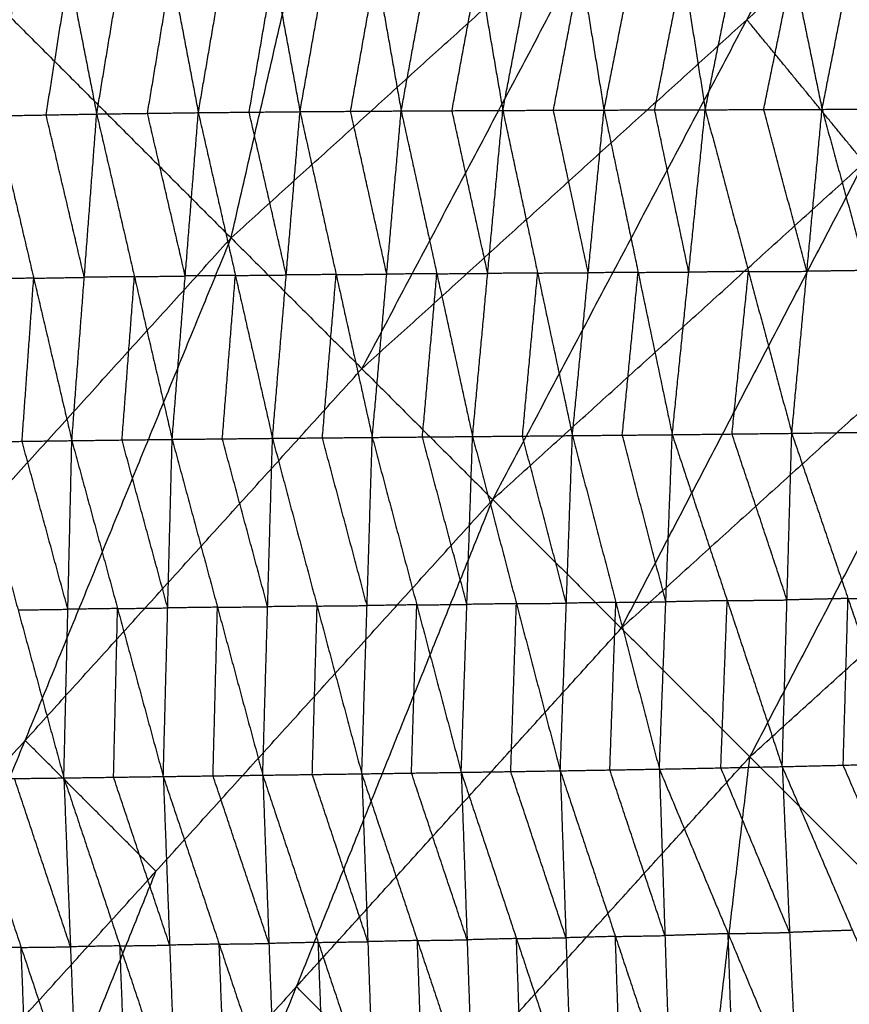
# Model space of a CAD drawing. Header units: millimetres. Extents: x -106 to 110, y -96 to 120.
# Tile 369 of 656: x -66 to -59, y 71 to 80. Entities that reach past the tile are written whole.
import ezdxf

# ---------------------------------------------------------------- set-up
doc = ezdxf.new("R2010")
doc.units = ezdxf.units.MM
doc.header["$MEASUREMENT"] = 0
doc.layers.add('Default', color=7, linetype='Continuous', true_color=0x000000)

msp = doc.modelspace()

# ---------------------------------------------------------------- linework, layer by layer
at = {"layer": 'Default'}
for points in [[(-64.1707, 77.9452, 9.1165), (-62.8781, 83.5796, 10.5669), (-61.5855, 89.2141, 12.0172)], [(-64.1707, 77.9452, 9.1165), (-60.7777, 81.0204, 9.1165), (-57.3848, 84.0956, 9.1165)], [(-61.8654, 75.6399, 7.9444), (-59.6251, 79.8677, 8.5305), (-57.3848, 84.0956, 9.1165)], [(-59.6251, 79.8677, 8.5305), (-57.9879, 81.3516, 8.5305), (-56.3506, 82.8355, 8.5305)], [(-68.8528, 82.6273, 12.0172), (-66.5117, 80.2863, 10.5669), (-64.1707, 77.9452, 9.1165)], [(-65.3551, 79.0368, 3.8157), (-65.1459, 80.2951, 4.6919), (-64.9367, 81.5535, 5.5682)], [(-64.9367, 81.5535, 5.5682), (-64.6982, 80.3012, 4.5671), (-64.4596, 79.0489, 3.566)], [(-64.4596, 79.0489, 3.566), (-64.2431, 80.3085, 4.4322), (-64.0266, 81.5681, 5.2983)], [(-64.0266, 81.5681, 5.2983), (-63.795, 80.3128, 4.3129), (-63.5635, 79.0575, 3.3275)], [(-63.5635, 79.0575, 3.3275), (-63.3393, 80.3179, 4.1829), (-63.1151, 81.5783, 5.0384)], [(-63.1151, 81.5783, 5.0384), (-62.8934, 80.321, 4.0689), (-62.6717, 79.0638, 3.0994)], [(-62.6717, 79.0638, 3.0994), (-62.4392, 80.3244, 3.9441), (-62.2068, 81.585, 4.7888)], [(-62.2068, 81.585, 4.7888), (-61.9914, 80.3267, 3.8335), (-61.7761, 79.0684, 2.8781)], [(-61.8654, 75.6399, 7.9444), (-58.5909, 78.6076, 7.9444), (-55.3165, 81.5754, 7.9444)], [(-61.7761, 79.0684, 2.8781), (-61.5356, 80.3286, 3.7124), (-61.2952, 81.5888, 4.5466)], [(-61.2952, 81.5888, 4.5466), (-61.0897, 80.3303, 3.6052), (-60.8842, 79.0717, 2.6637)], [(-60.8842, 79.0717, 2.6637), (-60.6359, 80.331, 3.4881), (-60.3876, 81.5903, 4.3125)], [(-60.3876, 81.5903, 4.3125), (-60.1899, 80.3323, 3.3831), (-59.9922, 79.0744, 2.4536)], [(-59.9922, 79.0744, 2.4536), (-59.7356, 80.3321, 3.2689), (-59.479, 81.5898, 4.0842)], [(-59.5989, 73.3734, 6.9532), (-57.4577, 77.4744, 7.4488), (-55.3165, 81.5754, 7.9444)], [(-59.479, 81.5898, 4.0842), (-59.2208, 80.3338, 3.1494), (-58.9626, 79.0779, 2.2147)], [(-58.9626, 79.0779, 2.2147), (-58.7154, 80.3329, 3.0254), (-58.4682, 81.5879, 3.8362)], [(-66.2464, 79.0208, 4.078), (-66.0465, 80.2765, 4.9639), (-65.8465, 81.5322, 5.8499)], [(-65.8465, 81.5322, 5.8499), (-65.6008, 80.2845, 4.8328), (-65.3551, 79.0368, 3.8157)], [(-63.018, 76.7925, 8.5305), (-61.8979, 78.9064, 8.8235), (-60.7777, 81.0204, 9.1165)], [(-62.2239, 79.0661, 2.9888), (-62.1077, 79.6964, 3.4111), (-61.9914, 80.3267, 3.8335)], [(-61.3301, 79.0701, 2.7709), (-61.2099, 79.7002, 3.1881), (-61.0897, 80.3303, 3.6052)], [(-60.4382, 79.0731, 2.5587), (-60.314, 79.7027, 2.9709), (-60.1899, 80.3323, 3.3831)], [(-59.4774, 79.0761, 2.3341), (-59.3491, 79.705, 2.7418), (-59.2208, 80.3338, 3.1494)], [(-65.8008, 79.0288, 3.9468), (-65.7008, 79.6566, 4.3898), (-65.6008, 80.2845, 4.8328)], [(-64.9074, 79.0428, 3.6908), (-64.8028, 79.672, 4.129), (-64.6982, 80.3012, 4.5671)], [(-64.0116, 79.0532, 3.4468), (-63.9033, 79.683, 3.8798), (-63.795, 80.3128, 4.3129)], [(-63.1176, 79.0607, 3.2134), (-63.0055, 79.6909, 3.6412), (-62.8934, 80.321, 4.0689)], [(-59.6251, 79.8677, 8.5305), (-61.3215, 78.3301, 8.5305), (-63.018, 76.7925, 8.5305)], [(-58.5909, 78.6076, 7.9444), (-59.108, 79.2377, 8.2375), (-59.6251, 79.8677, 8.5305)], [(-66.2464, 79.0208, 4.078), (-65.8008, 79.0288, 3.9468), (-65.3551, 79.0368, 3.8157)], [(-65.4646, 77.5981, 3.324), (-65.6327, 78.3134, 3.6354), (-65.8008, 79.0288, 3.9468)], [(-65.5742, 76.1594, 2.8323), (-65.4646, 77.5981, 3.324), (-65.3551, 79.0368, 3.8157)], [(-65.3551, 79.0368, 3.8157), (-64.9074, 79.0428, 3.6908), (-64.4596, 79.0489, 3.566)], [(-65.3551, 79.0368, 3.8157), (-65.0227, 77.6037, 3.2083), (-64.6902, 76.1706, 2.601)], [(-64.5749, 77.6098, 3.0835), (-64.7412, 78.3263, 3.3872), (-64.9074, 79.0428, 3.6908)], [(-64.6902, 76.1706, 2.601), (-64.5749, 77.6098, 3.0835), (-64.4596, 79.0489, 3.566)], [(-64.4596, 79.0489, 3.566), (-64.0116, 79.0532, 3.4468), (-63.5635, 79.0575, 3.3275)], [(-64.4596, 79.0489, 3.566), (-64.1328, 77.6143, 2.9734), (-63.806, 76.1797, 2.3807)], [(-63.6847, 77.6186, 2.8541), (-63.8481, 78.3359, 3.1504), (-64.0116, 79.0532, 3.4468)], [(-63.806, 76.1797, 2.3807), (-63.6847, 77.6186, 2.8541), (-63.5635, 79.0575, 3.3275)], [(-63.5635, 79.0575, 3.3275), (-63.1176, 79.0607, 3.2134), (-62.6717, 79.0638, 3.0994)], [(-63.5635, 79.0575, 3.3275), (-63.2449, 77.6227, 2.7491), (-62.9264, 76.1878, 2.1707)], [(-62.799, 77.6258, 2.6351), (-62.9583, 78.3432, 2.9243), (-63.1176, 79.0607, 3.2134)], [(-62.9264, 76.1878, 2.1707), (-62.799, 77.6258, 2.6351), (-62.6717, 79.0638, 3.0994)], [(-62.6717, 79.0638, 3.0994), (-62.2239, 79.0661, 2.9888), (-61.7761, 79.0684, 2.8781)], [(-62.6717, 79.0638, 3.0994), (-62.3573, 77.6297, 2.5331), (-62.0428, 76.1956, 1.9669)], [(-61.9095, 77.632, 2.4225), (-62.0667, 78.349, 2.7056), (-62.2239, 79.0661, 2.9888)], [(-62.0428, 76.1956, 1.9669), (-61.9095, 77.632, 2.4225), (-61.7761, 79.0684, 2.8781)], [(-61.7761, 79.0684, 2.8781), (-61.3301, 79.0701, 2.7709), (-60.8842, 79.0717, 2.6637)], [(-61.7761, 79.0684, 2.8781), (-61.4695, 77.6359, 2.3236), (-61.1628, 76.2035, 1.7691)], [(-61.0235, 77.6376, 2.2164), (-61.1768, 78.3538, 2.4937), (-61.3301, 79.0701, 2.7709)], [(-61.1628, 76.2035, 1.7691), (-61.0235, 77.6376, 2.2164), (-60.8842, 79.0717, 2.6637)], [(-60.8842, 79.0717, 2.6637), (-60.4382, 79.0731, 2.5587), (-59.9922, 79.0744, 2.4536)], [(-60.8842, 79.0717, 2.6637), (-60.5836, 77.6418, 2.1192), (-60.283, 76.2118, 1.5746)], [(-60.1376, 77.6431, 2.0141), (-60.2879, 78.3581, 2.2864), (-60.4382, 79.0731, 2.5587)], [(-60.283, 76.2118, 1.5746), (-60.1376, 77.6431, 2.0141), (-59.9922, 79.0744, 2.4536)], [(-59.9922, 79.0744, 2.4536), (-59.4774, 79.0761, 2.3341), (-58.9626, 79.0779, 2.2147)], [(-59.9922, 79.0744, 2.4536), (-59.6109, 77.6492, 1.8989), (-59.2296, 76.2239, 1.3443)], [(-59.5989, 73.3734, 6.9532), (-56.441, 76.2356, 6.9532), (-53.2832, 79.0977, 6.9532)], [(-59.0961, 77.6509, 1.7795), (-59.2867, 78.3635, 2.0568), (-59.4774, 79.0761, 2.3341)], [(-59.2296, 76.2239, 1.3443), (-59.0961, 77.6509, 1.7795), (-58.9626, 79.0779, 2.2147)], [(-58.9626, 79.0779, 2.2147), (-58.4503, 79.0796, 2.0981), (-57.9379, 79.0813, 1.9816)], [(-58.9626, 79.0779, 2.2147), (-58.5728, 77.658, 1.6671), (-58.1831, 76.2381, 1.1196)], [(-66.2464, 79.0208, 4.078), (-65.9103, 77.5901, 3.4551), (-65.5742, 76.1594, 2.8323)], [(-60.7321, 74.5067, 7.4488), (-59.6615, 76.5571, 7.6966), (-58.5909, 78.6076, 7.9444)], [(-70.321, 71.1593, 9.1165), (-67.2458, 74.5522, 9.1165), (-64.1707, 77.9452, 9.1165)], [(-67.8009, 69.091, 7.9444), (-65.9858, 73.5181, 8.5305), (-64.1707, 77.9452, 9.1165)], [(-64.1707, 77.9452, 9.1165), (-63.018, 76.7925, 8.5305), (-61.8654, 75.6399, 7.9444)], [(-61.4695, 77.6359, 2.3236), (-61.2465, 77.6368, 2.27), (-61.0235, 77.6376, 2.2164)], [(-60.5836, 77.6418, 2.1192), (-60.8036, 77.6397, 2.1678), (-61.0235, 77.6376, 2.2164)], [(-60.7229, 76.2076, 1.6718), (-60.6533, 76.9247, 1.8955), (-60.5836, 77.6418, 2.1192)], [(-60.5836, 77.6418, 2.1192), (-60.3606, 77.6424, 2.0666), (-60.1376, 77.6431, 2.0141)], [(-59.6109, 77.6492, 1.8989), (-59.8742, 77.6461, 1.9565), (-60.1376, 77.6431, 2.0141)], [(-59.7563, 76.2178, 1.4594), (-59.6836, 76.9335, 1.6792), (-59.6109, 77.6492, 1.8989)], [(-59.6109, 77.6492, 1.8989), (-59.3535, 77.65, 1.8392), (-59.0961, 77.6509, 1.7795)], [(-58.5728, 77.658, 1.6671), (-58.8345, 77.6544, 1.7233), (-59.0961, 77.6509, 1.7795)], [(-65.9103, 77.5901, 3.4551), (-66.1297, 77.5871, 3.5161), (-66.3492, 77.5841, 3.5771)], [(-66.013, 76.1534, 2.9542), (-65.9617, 76.8718, 3.2047), (-65.9103, 77.5901, 3.4551)], [(-65.9103, 77.5901, 3.4551), (-65.6875, 77.5941, 3.3895), (-65.4646, 77.5981, 3.324)], [(-65.0227, 77.6037, 3.2083), (-65.2436, 77.6009, 3.2661), (-65.4646, 77.5981, 3.324)], [(-65.1322, 76.165, 2.7166), (-65.0774, 76.8844, 2.9625), (-65.0227, 77.6037, 3.2083)], [(-65.0227, 77.6037, 3.2083), (-64.7988, 77.6067, 3.1459), (-64.5749, 77.6098, 3.0835)], [(-64.1328, 77.6143, 2.9734), (-64.3539, 77.612, 3.0284), (-64.5749, 77.6098, 3.0835)], [(-64.2481, 76.1752, 2.4909), (-64.1905, 76.8947, 2.7321), (-64.1328, 77.6143, 2.9734)], [(-64.1328, 77.6143, 2.9734), (-63.9088, 77.6165, 2.9137), (-63.6847, 77.6186, 2.8541)], [(-63.2449, 77.6227, 2.7491), (-63.4648, 77.6206, 2.8016), (-63.6847, 77.6186, 2.8541)], [(-63.3662, 76.1837, 2.2757), (-63.3055, 76.9032, 2.5124), (-63.2449, 77.6227, 2.7491)], [(-63.2449, 77.6227, 2.7491), (-63.022, 77.6242, 2.6921), (-62.799, 77.6258, 2.6351)], [(-62.3573, 77.6297, 2.5331), (-62.5781, 77.6278, 2.5841), (-62.799, 77.6258, 2.6351)], [(-62.4846, 76.1917, 2.0688), (-62.4209, 76.9107, 2.301), (-62.3573, 77.6297, 2.5331)], [(-62.3573, 77.6297, 2.5331), (-62.1334, 77.6308, 2.4778), (-61.9095, 77.632, 2.4225)], [(-61.4695, 77.6359, 2.3236), (-61.6895, 77.634, 2.3731), (-61.9095, 77.632, 2.4225)], [(-61.6028, 76.1995, 1.868), (-61.5361, 76.9177, 2.0958), (-61.4695, 77.6359, 2.3236)], [(-57.4577, 77.4744, 7.4488), (-59.0949, 75.9905, 7.4488), (-60.7321, 74.5067, 7.4488)], [(-65.9858, 73.5181, 8.5305), (-64.5019, 75.1553, 8.5305), (-63.018, 76.7925, 8.5305)], [(-65.5742, 76.1594, 2.8323), (-65.1322, 76.165, 2.7166), (-64.6902, 76.1706, 2.601)], [(-64.7293, 74.6854, 2.4166), (-64.9308, 75.4252, 2.5666), (-65.1322, 76.165, 2.7166)], [(-64.7684, 73.2002, 2.2323), (-64.7293, 74.6854, 2.4166), (-64.6902, 76.1706, 2.601)], [(-64.6902, 76.1706, 2.601), (-64.2481, 76.1752, 2.4909), (-63.806, 76.1797, 2.3807)], [(-64.6902, 76.1706, 2.601), (-64.291, 74.6913, 2.3117), (-63.8917, 73.2121, 2.0225)], [(-63.8488, 74.6959, 2.2016), (-64.0485, 75.4355, 2.3462), (-64.2481, 76.1752, 2.4909)], [(-63.8917, 73.2121, 2.0225), (-63.8488, 74.6959, 2.2016), (-63.806, 76.1797, 2.3807)], [(-63.806, 76.1797, 2.3807), (-63.3662, 76.1837, 2.2757), (-62.9264, 76.1878, 2.1707)], [(-63.806, 76.1797, 2.3807), (-63.4125, 74.7019, 2.1017), (-63.0191, 73.2241, 1.8227)], [(-62.9727, 74.706, 1.9967), (-63.1694, 75.4449, 2.1362), (-63.3662, 76.1837, 2.2757)], [(-63.0191, 73.2241, 1.8227), (-62.9727, 74.706, 1.9967), (-62.9264, 76.1878, 2.1707)], [(-62.9264, 76.1878, 2.1707), (-62.4846, 76.1917, 2.0688), (-62.0428, 76.1956, 1.9669)], [(-62.9264, 76.1878, 2.1707), (-62.5345, 74.7124, 1.9001), (-62.1427, 73.237, 1.6295)], [(-62.0927, 74.7163, 1.7982), (-62.2887, 75.454, 1.9335), (-62.4846, 76.1917, 2.0688)], [(-62.1427, 73.237, 1.6295), (-62.0927, 74.7163, 1.7982), (-62.0428, 76.1956, 1.9669)], [(-62.0428, 76.1956, 1.9669), (-61.6028, 76.1995, 1.868), (-61.1628, 76.2035, 1.7691)], [(-62.0428, 76.1956, 1.9669), (-61.6563, 74.7231, 1.7048), (-61.2697, 73.2507, 1.4427)], [(-61.2163, 74.7271, 1.6059), (-61.4096, 75.4633, 1.7369), (-61.6028, 76.1995, 1.868)], [(-61.2697, 73.2507, 1.4427), (-61.2163, 74.7271, 1.6059), (-61.1628, 76.2035, 1.7691)], [(-61.1628, 76.2035, 1.7691), (-60.7229, 76.2076, 1.6718), (-60.283, 76.2118, 1.5746)], [(-61.1628, 76.2035, 1.7691), (-60.7796, 74.7345, 1.5145), (-60.3964, 73.2655, 1.2599)], [(-60.3397, 74.7387, 1.4173), (-60.5313, 75.4731, 1.5445), (-60.7229, 76.2076, 1.6718)], [(-60.3964, 73.2655, 1.2599), (-60.3397, 74.7387, 1.4173), (-60.283, 76.2118, 1.5746)], [(-60.283, 76.2118, 1.5746), (-59.7563, 76.2178, 1.4594), (-59.2296, 76.2239, 1.3443)], [(-60.283, 76.2118, 1.5746), (-59.7984, 74.7496, 1.3059), (-59.3138, 73.2874, 1.0373)], [(-59.2717, 74.7556, 1.1908), (-59.514, 75.4867, 1.3251), (-59.7563, 76.2178, 1.4594)], [(-59.3138, 73.2874, 1.0373), (-59.2717, 74.7556, 1.1908), (-59.2296, 76.2239, 1.3443)], [(-59.2296, 76.2239, 1.3443), (-58.7063, 76.231, 1.232), (-58.1831, 76.2381, 1.1196)], [(-59.2296, 76.2239, 1.3443), (-58.7342, 74.7684, 1.0832), (-58.2387, 73.3128, 0.8222)], [(-66.4519, 76.1474, 3.0761), (-66.013, 76.1534, 2.9542), (-65.5742, 76.1594, 2.8323)], [(-66.4519, 76.1474, 3.0761), (-66.0482, 74.6676, 2.7645), (-65.6445, 73.1878, 2.4528)], [(-65.6093, 74.6736, 2.6425), (-65.8112, 75.4135, 2.7984), (-66.013, 76.1534, 2.9542)], [(-65.6445, 73.1878, 2.4528), (-65.6093, 74.6736, 2.6425), (-65.5742, 76.1594, 2.8323)], [(-65.5742, 76.1594, 2.8323), (-65.1713, 74.6798, 2.5323), (-64.7684, 73.2002, 2.2323)], [(-67.8009, 69.091, 7.9444), (-64.8331, 72.3655, 7.9444), (-61.8654, 75.6399, 7.9444)], [(-65.3232, 67.0577, 6.9532), (-63.5943, 71.3488, 7.4488), (-61.8654, 75.6399, 7.9444)], [(-61.8654, 75.6399, 7.9444), (-60.7321, 74.5067, 7.4488), (-59.5989, 73.3734, 6.9532)], [(-58.7342, 74.7684, 1.0832), (-58.4725, 74.7719, 1.0271), (-58.2109, 74.7755, 0.9709)], [(-64.291, 74.6913, 2.3117), (-64.5101, 74.6884, 2.3642), (-64.7293, 74.6854, 2.4166)], [(-64.33, 73.2061, 2.1274), (-64.3105, 73.9487, 2.2195), (-64.291, 74.6913, 2.3117)], [(-64.291, 74.6913, 2.3117), (-64.0699, 74.6936, 2.2567), (-63.8488, 74.6959, 2.2016)], [(-63.4125, 74.7019, 2.1017), (-63.6307, 74.6989, 2.1517), (-63.8488, 74.6959, 2.2016)], [(-63.4554, 73.2181, 1.9226), (-63.434, 73.96, 2.0122), (-63.4125, 74.7019, 2.1017)], [(-63.4125, 74.7019, 2.1017), (-63.1926, 74.7039, 2.0492), (-62.9727, 74.706, 1.9967)], [(-62.5345, 74.7124, 1.9001), (-62.7536, 74.7092, 1.9484), (-62.9727, 74.706, 1.9967)], [(-62.5809, 73.2306, 1.7261), (-62.5577, 73.9715, 1.8131), (-62.5345, 74.7124, 1.9001)], [(-62.5345, 74.7124, 1.9001), (-62.3136, 74.7143, 1.8491), (-62.0927, 74.7163, 1.7982)], [(-61.6563, 74.7231, 1.7048), (-61.8745, 74.7197, 1.7515), (-62.0927, 74.7163, 1.7982)], [(-61.7062, 73.2438, 1.5361), (-61.6812, 73.9835, 1.6205), (-61.6563, 74.7231, 1.7048)], [(-61.6563, 74.7231, 1.7048), (-61.4363, 74.7251, 1.6553), (-61.2163, 74.7271, 1.6059)], [(-60.7796, 74.7345, 1.5145), (-60.998, 74.7308, 1.5602), (-61.2163, 74.7271, 1.6059)], [(-60.8331, 73.2581, 1.3513), (-60.8064, 73.9963, 1.4329), (-60.7796, 74.7345, 1.5145)], [(-60.7796, 74.7345, 1.5145), (-60.5597, 74.7366, 1.4659), (-60.3397, 74.7387, 1.4173)], [(-59.7984, 74.7496, 1.3059), (-60.0691, 74.7441, 1.3616), (-60.3397, 74.7387, 1.4173)], [(-59.8551, 73.2765, 1.1486), (-59.8268, 74.013, 1.2273), (-59.7984, 74.7496, 1.3059)], [(-59.7984, 74.7496, 1.3059), (-59.5351, 74.7526, 1.2484), (-59.2717, 74.7556, 1.1908)], [(-58.7342, 74.7684, 1.0832), (-59.0029, 74.762, 1.137), (-59.2717, 74.7556, 1.1908)], [(-58.7763, 73.3001, 0.9297), (-58.7552, 74.0342, 1.0065), (-58.7342, 74.7684, 1.0832)], [(-66.0482, 74.6676, 2.7645), (-65.8288, 74.6706, 2.7035), (-65.6093, 74.6736, 2.6425)], [(-65.1713, 74.6798, 2.5323), (-65.3903, 74.6767, 2.5874), (-65.6093, 74.6736, 2.6425)], [(-65.2064, 73.194, 2.3426), (-65.1889, 73.9369, 2.4374), (-65.1713, 74.6798, 2.5323)], [(-65.1713, 74.6798, 2.5323), (-64.9503, 74.6826, 2.4745), (-64.7293, 74.6854, 2.4166)], [(-63.5943, 71.3488, 7.4488), (-62.1632, 72.9277, 7.4488), (-60.7321, 74.5067, 7.4488)], [(-65.9858, 73.5181, 8.5305), (-67.5234, 71.8216, 8.5305), (-69.061, 70.1252, 8.5305)], [(-64.8331, 72.3655, 7.9444), (-65.4094, 72.9418, 8.2375), (-65.9858, 73.5181, 8.5305)], [(-65.3232, 67.0577, 6.9532), (-62.4611, 70.2156, 6.9532), (-59.5989, 73.3734, 6.9532)], [(-60.7728, 63.3232, 5.5886), (-60.1859, 68.3483, 6.2709), (-59.5989, 73.3734, 6.9532)], [(-59.5989, 73.3734, 6.9532), (-57.5177, 71.2922, 6.2709), (-55.4365, 69.211, 5.5886)], [(-59.3138, 73.2874, 1.0373), (-58.7763, 73.3001, 0.9297), (-58.2387, 73.3128, 0.8222)], [(-58.1578, 71.8582, 1.0457), (-58.467, 72.5792, 0.9877), (-58.7763, 73.3001, 0.9297)], [(-63.8917, 73.2121, 2.0225), (-63.4554, 73.2181, 1.9226), (-63.0191, 73.2241, 1.8227)], [(-62.9659, 71.7449, 2.0247), (-63.2106, 72.4815, 1.9736), (-63.4554, 73.2181, 1.9226)], [(-63.0191, 73.2241, 1.8227), (-62.5809, 73.2306, 1.7261), (-62.1427, 73.237, 1.6295)], [(-63.0191, 73.2241, 1.8227), (-62.9659, 71.7449, 2.0247), (-62.9127, 70.2656, 2.2267)], [(-63.0191, 73.2241, 1.8227), (-62.5291, 71.7552, 1.9316), (-62.0392, 70.2862, 2.0406)], [(-62.0909, 71.7616, 1.835), (-62.3359, 72.4961, 1.7806), (-62.5809, 73.2306, 1.7261)], [(-62.1427, 73.237, 1.6295), (-61.7062, 73.2438, 1.5361), (-61.2697, 73.2507, 1.4427)], [(-62.1427, 73.237, 1.6295), (-62.0909, 71.7616, 1.835), (-62.0392, 70.2862, 2.0406)], [(-62.1427, 73.237, 1.6295), (-61.656, 71.7726, 1.7457), (-61.1694, 70.3082, 1.8619)], [(-61.2196, 71.7794, 1.6523), (-61.4629, 72.5116, 1.5942), (-61.7062, 73.2438, 1.5361)], [(-61.2697, 73.2507, 1.4427), (-60.8331, 73.2581, 1.3513), (-60.3964, 73.2655, 1.2599)], [(-61.2697, 73.2507, 1.4427), (-61.2196, 71.7794, 1.6523), (-61.1694, 70.3082, 1.8619)], [(-61.2697, 73.2507, 1.4427), (-60.7841, 71.7911, 1.5656), (-60.2985, 70.3315, 1.6884)], [(-60.3475, 71.7985, 1.4742), (-60.5903, 72.5283, 1.4127), (-60.8331, 73.2581, 1.3513)], [(-60.3964, 73.2655, 1.2599), (-59.8551, 73.2765, 1.1486), (-59.3138, 73.2874, 1.0373)], [(-60.3964, 73.2655, 1.2599), (-60.3475, 71.7985, 1.4742), (-60.2985, 70.3315, 1.6884)], [(-60.3964, 73.2655, 1.2599), (-59.7903, 71.8154, 1.3668), (-59.1841, 70.3653, 1.4737)], [(-59.249, 71.8263, 1.2555), (-59.5521, 72.5514, 1.202), (-59.8551, 73.2765, 1.1486)], [(-59.3138, 73.2874, 1.0373), (-59.249, 71.8263, 1.2555), (-59.1841, 70.3653, 1.4737)], [(-59.3138, 73.2874, 1.0373), (-58.6954, 71.8455, 1.1533), (-58.0769, 70.4036, 1.2693)], [(-66.5142, 73.177, 2.6855), (-66.0794, 73.1824, 2.5692), (-65.6445, 73.1878, 2.4528)], [(-66.5142, 73.177, 2.6855), (-66.0213, 71.6944, 2.7599), (-65.5285, 70.2118, 2.8344)], [(-65.5865, 71.6998, 2.6436), (-65.8329, 72.4411, 2.6064), (-66.0794, 73.1824, 2.5692)], [(-65.6445, 73.1878, 2.4528), (-65.2064, 73.194, 2.3426), (-64.7684, 73.2002, 2.2323)], [(-65.6445, 73.1878, 2.4528), (-65.5865, 71.6998, 2.6436), (-65.5285, 70.2118, 2.8344)], [(-65.6445, 73.1878, 2.4528), (-65.1503, 71.7083, 2.5375), (-64.6561, 70.2287, 2.6222)], [(-64.7123, 71.7145, 2.4273), (-64.9593, 72.4542, 2.3849), (-65.2064, 73.194, 2.3426)], [(-64.7684, 73.2002, 2.2323), (-64.33, 73.2061, 2.1274), (-63.8917, 73.2121, 2.0225)], [(-64.7684, 73.2002, 2.2323), (-64.7123, 71.7145, 2.4273), (-64.6561, 70.2287, 2.6222)], [(-64.7684, 73.2002, 2.2323), (-64.2757, 71.7234, 2.326), (-63.7829, 70.2465, 2.4198)], [(-63.8373, 71.7293, 2.2211), (-64.0837, 72.4677, 2.1742), (-64.33, 73.2061, 2.1274)], [(-63.8917, 73.2121, 2.0225), (-63.8373, 71.7293, 2.2211), (-63.7829, 70.2465, 2.4198)], [(-63.8917, 73.2121, 2.0225), (-63.4022, 71.7388, 2.1246), (-62.9127, 70.2656, 2.2267)], [(-66.562, 68.0744, 7.4488), (-65.6976, 70.2199, 7.6966), (-64.8331, 72.3655, 7.9444)], [(-59.7903, 71.8154, 1.3668), (-59.5196, 71.8209, 1.3111), (-59.249, 71.8263, 1.2555)], [(-58.6954, 71.8455, 1.1533), (-58.9722, 71.8359, 1.2044), (-59.249, 71.8263, 1.2555)], [(-63.4022, 71.7388, 2.1246), (-63.6197, 71.734, 2.1728), (-63.8373, 71.7293, 2.2211)], [(-63.4022, 71.7388, 2.1246), (-63.184, 71.7418, 2.0746), (-62.9659, 71.7449, 2.0247)], [(-63.3478, 70.256, 2.3232), (-63.375, 70.9974, 2.2239), (-63.4022, 71.7388, 2.1246)], [(-62.5291, 71.7552, 1.9316), (-62.7475, 71.75, 1.9782), (-62.9659, 71.7449, 2.0247)], [(-62.5291, 71.7552, 1.9316), (-62.31, 71.7584, 1.8833), (-62.0909, 71.7616, 1.835)], [(-62.4759, 70.2759, 2.1336), (-62.5025, 71.0155, 2.0326), (-62.5291, 71.7552, 1.9316)], [(-61.656, 71.7726, 1.7457), (-61.8735, 71.7671, 1.7904), (-62.0909, 71.7616, 1.835)], [(-61.656, 71.7726, 1.7457), (-61.4378, 71.776, 1.699), (-61.2196, 71.7794, 1.6523)], [(-61.6043, 70.2972, 1.9512), (-61.6302, 71.0349, 1.8484), (-61.656, 71.7726, 1.7457)], [(-60.7841, 71.7911, 1.5656), (-61.0018, 71.7853, 1.6089), (-61.2196, 71.7794, 1.6523)], [(-60.7841, 71.7911, 1.5656), (-60.5658, 71.7948, 1.5199), (-60.3475, 71.7985, 1.4742)], [(-60.734, 70.3198, 1.7751), (-60.7591, 71.0555, 1.6704), (-60.7841, 71.7911, 1.5656)], [(-59.7903, 71.8154, 1.3668), (-60.0689, 71.807, 1.4205), (-60.3475, 71.7985, 1.4742)], [(-59.7413, 70.3484, 1.581), (-59.7658, 71.0819, 1.4739), (-59.7903, 71.8154, 1.3668)], [(-66.0213, 71.6944, 2.7599), (-66.2383, 71.6911, 2.8157), (-66.4553, 71.6877, 2.8714)], [(-66.0213, 71.6944, 2.7599), (-65.8039, 71.6971, 2.7018), (-65.5865, 71.6998, 2.6436)], [(-65.9624, 70.2051, 2.9458), (-65.9919, 70.9498, 2.8529), (-66.0213, 71.6944, 2.7599)], [(-65.1503, 71.7083, 2.5375), (-65.3684, 71.704, 2.5906), (-65.5865, 71.6998, 2.6436)], [(-65.1503, 71.7083, 2.5375), (-64.9313, 71.7114, 2.4824), (-64.7123, 71.7145, 2.4273)], [(-65.0923, 70.2203, 2.7283), (-65.1213, 70.9643, 2.6329), (-65.1503, 71.7083, 2.5375)], [(-64.2757, 71.7234, 2.326), (-64.494, 71.7189, 2.3766), (-64.7123, 71.7145, 2.4273)], [(-64.2757, 71.7234, 2.326), (-64.0565, 71.7263, 2.2736), (-63.8373, 71.7293, 2.2211)], [(-64.2195, 70.2376, 2.521), (-64.2476, 70.9805, 2.4235), (-64.2757, 71.7234, 2.326)], [(-63.5943, 71.3488, 7.4488), (-65.0782, 69.7116, 7.4488), (-66.562, 68.0744, 7.4488)], [(-62.4611, 70.2156, 6.9532), (-63.0277, 70.7822, 7.201), (-63.5943, 71.3488, 7.4488)], [(-60.1859, 68.3483, 6.2709), (-58.8518, 69.8203, 6.2709), (-57.5177, 71.2922, 6.2709)]]:
    msp.add_open_spline(points, degree=2, dxfattribs=at)

doc.saveas('drawing.dxf')
